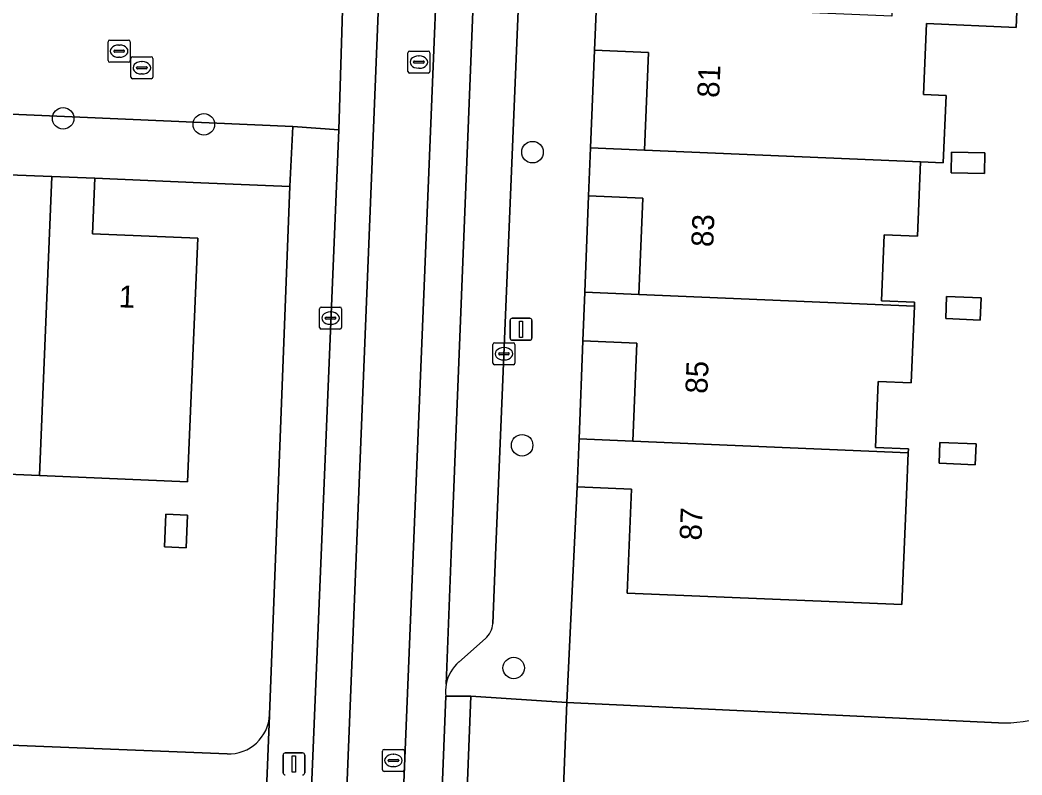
# Model space of a CAD drawing. Extents: x 160786 to 161429, y 386828 to 387485.
# Drawn here: x 161279.33 to 161324.86, y 386954.48 to 386988.79 of the extents above; entities that cross this region are included whole.
import ezdxf

# ---------------------------------------------------------------- set-up
doc = ezdxf.new("R2010")
doc.units = 0
for name, color, linetype in [('IMGEO_Boom', 7, 'Continuous'), ('IMGEO_Erf', 7, 'Continuous'), ('IMGEO_Kolk', 7, 'Continuous'), ('IMGEO_Lichtmast', 7, 'Continuous'), ('IMGEO_Pand', 7, 'Continuous'), ('IMGEO_Pand_nummerreeks', 7, 'Continuous'), ('IMGEO_Parkeervlak_gesloten', 7, 'Continuous'), ('IMGEO_Parkeervlak_open', 7, 'Continuous'), ('IMGEO_Rijbaan_lokaal_gesloten', 7, 'Continuous'), ('IMGEO_Rijbaan_lokaal_open', 7, 'Continuous'), ('IMGEO_Rioolput', 7, 'Continuous'), ('IMGEO_Voetpad_open', 7, 'Continuous')]:
    doc.layers.add(name, color=color, linetype=linetype)

msp = doc.modelspace()

# ---------------------------------------------------------------- linework, layer by layer
at = {"layer": 'IMGEO_Boom'}
for centre in [(161281.285, 386984.318), (161287.679, 386984.048), (161302.615, 386982.783), (161302.143, 386969.462), (161301.76, 386959.34)]:
    msp.add_circle(centre, 0.489, dxfattribs=at)
at = {"layer": 'IMGEO_Erf'}
for points in [[(161324.809, 386993.526), (161324.595, 386988.451), (161320.513, 386988.624), (161320.377, 386985.397), (161321.407, 386985.354), (161321.278, 386982.297), (161320.248, 386982.34), (161320.105, 386978.961), (161318.604, 386979.024), (161318.479, 386976.027), (161319.978, 386975.964), (161319.97, 386975.784), (161319.824, 386972.301), (161318.324, 386972.364), (161318.199, 386969.367), (161319.698, 386969.304), (161319.69, 386969.124), (161319.61, 386967.214), (161319.399, 386962.218), (161306.916, 386962.745), (161307.115, 386967.462), (161304.643, 386967.566), (161304.173, 386957.768), (161323.794, 386956.846)], [(161291.591, 386981.225), (161287.546, 386981.393), (161282.721, 386981.594), (161282.616, 386979.067), (161287.399, 386978.868), (161286.937, 386967.806), (161280.204, 386968.086), (161273.749, 386968.355), (161267.14, 386968.631), (161260.416, 386968.911), (161253.797, 386969.187), (161247.21, 386969.461), (161247.155, 386967.883), (161248.068, 386967.857), (161248.026, 386966.381), (161247.103, 386966.406), (161246.854, 386959.292)], [(161290.663, 386957.219), (161291.591, 386981.225)], [(161248.948, 386957.027), (161288.733, 386955.432)]]:
    msp.add_lwpolyline(points, dxfattribs=at)
for points in [[(161305.254, 386982.981), (161307.705, 386982.878), (161307.893, 386987.316), (161305.433, 386987.42)], [(161321.638, 386981.842), (161321.653, 386982.779), (161323.167, 386982.754), (161323.151, 386981.817)], [(161304.998, 386976.414), (161307.451, 386976.31), (161307.636, 386980.688), (161305.162, 386980.793)], [(161322.961, 386975.15), (161321.394, 386975.216), (161321.436, 386976.225), (161323.003, 386976.159)], [(161304.735, 386969.75), (161307.167, 386969.648), (161307.355, 386974.106), (161304.905, 386974.209)], [(161322.734, 386968.572), (161321.089, 386968.641), (161321.129, 386969.588), (161322.774, 386969.519)], [(161285.891, 386964.838), (161285.954, 386966.328), (161286.939, 386966.287), (161286.875, 386964.796)]]:
    msp.add_lwpolyline(points, close=True, dxfattribs=at)
for centre, radius, start, end in [((161324.056, 386962.441), 5.601, 267.3199, 358.2336), ((161288.804, 386957.291), 1.86, 267.8136, 357.78)]:
    msp.add_arc(centre, radius, start, end, dxfattribs=at)
at = {"layer": 'IMGEO_Kolk'}
for p, q in [((161284.361, 386986.193), (161284.361, 386987.045)), ((161284.436, 386987.119), (161285.288, 386987.119)), ((161284.849, 386986.899), (161284.874, 386986.899)), ((161285.362, 386987.045), (161285.362, 386986.193)), ((161284.62, 386986.613), (161284.62, 386986.625)), ((161285.058, 386986.576), (161284.66, 386986.576)), ((161284.663, 386986.662), (161285.061, 386986.662)), ((161284.872, 386986.339), (161284.847, 386986.339)), ((161285.104, 386986.625), (161285.104, 386986.613)), ((161285.288, 386986.119), (161284.436, 386986.119)), ((161292.936, 386974.814), (161292.936, 386975.666)), ((161293.011, 386975.74), (161293.863, 386975.74)), ((161293.424, 386975.52), (161293.449, 386975.52)), ((161293.937, 386975.666), (161293.937, 386974.814)), ((161293.195, 386975.234), (161293.195, 386975.246)), ((161293.633, 386975.197), (161293.235, 386975.197)), ((161293.238, 386975.283), (161293.636, 386975.283)), ((161293.447, 386974.96), (161293.422, 386974.96)), ((161293.679, 386975.246), (161293.679, 386975.234)), ((161293.863, 386974.74), (161293.011, 386974.74)), ((161300.818, 386973.192), (161300.818, 386974.044)), ((161300.893, 386974.118), (161301.745, 386974.118)), ((161301.819, 386974.044), (161301.819, 386973.192)), ((161301.077, 386973.612), (161301.077, 386973.624)), ((161301.515, 386973.575), (161301.117, 386973.575)), ((161301.12, 386973.661), (161301.518, 386973.661)), ((161301.306, 386973.898), (161301.331, 386973.898)), ((161301.561, 386973.624), (161301.561, 386973.612)), ((161301.745, 386973.118), (161300.893, 386973.118)), ((161301.329, 386973.338), (161301.304, 386973.338))]:
    msp.add_line(p, q, dxfattribs=at)
for points in [[(161284.361, 386986.193), (161284.361, 386987.045)], [(161284.436, 386987.119), (161285.288, 386987.119)], [(161285.362, 386987.045), (161285.362, 386986.193)], [(161285.288, 386986.119), (161284.436, 386986.119)], [(161292.936, 386974.814), (161292.936, 386975.666)], [(161293.011, 386975.74), (161293.863, 386975.74)], [(161293.937, 386975.666), (161293.937, 386974.814)], [(161293.863, 386974.74), (161293.011, 386974.74)], [(161300.818, 386973.192), (161300.818, 386974.044)], [(161300.893, 386974.118), (161301.745, 386974.118)], [(161301.819, 386974.044), (161301.819, 386973.192)], [(161301.745, 386973.118), (161300.893, 386973.118)]]:
    msp.add_lwpolyline(points, dxfattribs=at)
for centre, radius, start, end in [((161284.438, 386987.043), 0.0765, 91.552, 178.448), ((161284.438, 386987.043), 0.0765, 91.552, 178.448), ((161285.286, 386987.043), 0.0765, 1.552, 88.448), ((161285.286, 386987.043), 0.0765, 1.552, 88.448), ((161284.66, 386986.622), 0.0403, 85.8775, 175.7526), ((161284.657, 386986.612), 0.0366, 178.938, 274.7102), ((161285.061, 386986.619), 0.043, 264.8664, 352.4533), ((161285.065, 386986.624), 0.0386, 1.7309, 96.639), ((161284.438, 386986.195), 0.0765, 181.552, 268.448), ((161284.438, 386986.195), 0.0765, 181.552, 268.448), ((161285.286, 386986.195), 0.0765, 271.552, 358.448), ((161285.286, 386986.195), 0.0765, 271.552, 358.448), ((161293.013, 386975.664), 0.0765, 91.552, 178.448), ((161293.013, 386975.664), 0.0765, 91.552, 178.448), ((161293.861, 386975.664), 0.0765, 1.552, 88.448), ((161293.861, 386975.664), 0.0765, 1.552, 88.448), ((161293.235, 386975.243), 0.0403, 85.8775, 175.7526), ((161293.232, 386975.233), 0.0366, 178.938, 274.7102), ((161293.636, 386975.24), 0.043, 264.8664, 352.4533), ((161293.64, 386975.245), 0.0386, 1.7309, 96.639), ((161293.013, 386974.816), 0.0765, 181.552, 268.448), ((161293.013, 386974.816), 0.0765, 181.552, 268.448), ((161293.861, 386974.816), 0.0765, 271.552, 358.448), ((161293.861, 386974.816), 0.0765, 271.552, 358.448), ((161300.895, 386974.042), 0.0765, 91.552, 178.448), ((161300.895, 386974.042), 0.0765, 91.552, 178.448), ((161301.743, 386974.042), 0.0765, 1.552, 88.448), ((161301.743, 386974.042), 0.0765, 1.552, 88.448), ((161301.117, 386973.621), 0.0403, 85.8775, 175.7526), ((161301.114, 386973.611), 0.0366, 178.938, 274.7102), ((161301.518, 386973.618), 0.043, 264.8664, 352.4533), ((161301.522, 386973.623), 0.0386, 1.7309, 96.639), ((161300.895, 386973.194), 0.0765, 181.552, 268.448), ((161300.895, 386973.194), 0.0765, 181.552, 268.448), ((161301.743, 386973.194), 0.0765, 271.552, 358.448), ((161301.743, 386973.194), 0.0765, 271.552, 358.448)]:
    msp.add_arc(centre, radius, start, end, dxfattribs=at)
for centre, major_axis, ratio, start_param, end_param in [((161284.848, 386986.619), (-0.387, 0.002), 0.722429, 4.712389, 7.853982), ((161284.873, 386986.619), (-0.39, 0.002), 0.717154, 1.570796, 4.712389), ((161293.423, 386975.24), (-0.387, 0.002), 0.722429, 4.712389, 7.853982), ((161293.448, 386975.24), (-0.39, 0.002), 0.717154, 1.570796, 4.712389), ((161301.305, 386973.618), (-0.387, 0.002), 0.722429, 4.712389, 7.853982), ((161301.33, 386973.618), (-0.39, 0.002), 0.717154, 1.570796, 4.712389)]:
    msp.add_ellipse(centre, major_axis=major_axis, ratio=ratio, start_param=start_param, end_param=end_param, dxfattribs=at)
at = {"layer": 'IMGEO_Lichtmast'}
for p, q in [((161301.597, 386974.331), (161301.597, 386975.131)), ((161301.597, 386975.131), (161301.597, 386974.331)), ((161301.697, 386975.231), (161302.487, 386975.231)), ((161302.487, 386975.231), (161301.697, 386975.231)), ((161302.587, 386975.131), (161302.587, 386974.331)), ((161302.587, 386974.331), (161302.587, 386975.131)), ((161302.487, 386974.231), (161301.697, 386974.231)), ((161301.697, 386974.231), (161302.487, 386974.231)), ((161291.278, 386954.576), (161291.278, 386955.376)), ((161291.278, 386955.376), (161291.278, 386954.576)), ((161291.378, 386955.476), (161292.168, 386955.476)), ((161292.168, 386955.476), (161291.378, 386955.476)), ((161292.268, 386955.376), (161292.268, 386954.576)), ((161292.268, 386954.576), (161292.268, 386955.376))]:
    msp.add_line(p, q, dxfattribs=at)
for points in [[(161302.017, 386975.106), (161302.167, 386975.106), (161302.167, 386974.356), (161302.017, 386974.356), (161302.017, 386975.106)], [(161291.698, 386955.351), (161291.848, 386955.351), (161291.848, 386954.601), (161291.698, 386954.601), (161291.698, 386955.351)]]:
    msp.add_lwpolyline(points, dxfattribs=at)
for centre, start, end in [((161301.697, 386975.131), 90, 180), ((161301.697, 386975.131), 90, 180), ((161302.487, 386975.131), 0, 90), ((161302.487, 386975.131), 360, 90), ((161301.697, 386974.331), 180, 270), ((161301.697, 386974.331), 180, 270), ((161302.487, 386974.331), 270, 0), ((161302.487, 386974.331), 270, 0), ((161291.378, 386955.376), 90, 180), ((161291.378, 386955.376), 90, 180), ((161292.168, 386955.376), 0, 90), ((161292.168, 386955.376), 360, 90), ((161291.378, 386954.576), 180, 270), ((161291.378, 386954.576), 180, 270), ((161292.168, 386954.576), 270, 0), ((161292.168, 386954.576), 270, 0)]:
    msp.add_arc(centre, 0.1, start, end, dxfattribs=at)
at = {"layer": 'IMGEO_Pand'}
for points in [[(161319.154, 386993.764), (161318.951, 386988.957), (161305.522, 386989.524), (161305.433, 386987.42), (161307.893, 386987.316), (161307.705, 386982.878), (161320.248, 386982.34), (161321.278, 386982.297), (161321.407, 386985.354), (161320.377, 386985.397), (161320.513, 386988.624), (161324.595, 386988.451), (161324.809, 386993.526)], [(161320.248, 386982.34), (161307.705, 386982.878), (161305.254, 386982.981), (161305.162, 386980.793), (161307.636, 386980.688), (161307.451, 386976.31), (161319.97, 386975.784), (161319.978, 386975.964), (161318.479, 386976.027), (161318.604, 386979.024), (161320.105, 386978.961)], [(161321.638, 386981.842), (161323.151, 386981.817), (161323.167, 386982.754), (161321.653, 386982.779)], [(161278.822, 386981.757), (161278.719, 386979.285), (161274.212, 386979.473), (161273.749, 386968.355), (161280.204, 386968.086), (161280.77, 386981.676)], [(161280.77, 386981.676), (161280.204, 386968.086), (161286.937, 386967.806), (161287.399, 386978.868), (161282.616, 386979.067), (161282.721, 386981.594)], [(161319.97, 386975.784), (161307.451, 386976.31), (161304.998, 386976.414), (161304.905, 386974.209), (161307.355, 386974.106), (161307.167, 386969.648), (161319.69, 386969.124), (161319.698, 386969.304), (161318.199, 386969.367), (161318.324, 386972.364), (161319.824, 386972.301)], [(161321.394, 386975.216), (161322.961, 386975.15), (161323.003, 386976.159), (161321.436, 386976.225)], [(161304.643, 386967.566), (161307.115, 386967.462), (161306.916, 386962.745), (161319.399, 386962.218), (161319.61, 386967.214), (161319.69, 386969.124), (161307.167, 386969.648), (161304.735, 386969.75)], [(161321.089, 386968.641), (161322.734, 386968.572), (161322.774, 386969.519), (161321.129, 386969.588)], [(161285.891, 386964.838), (161286.875, 386964.796), (161286.939, 386966.287), (161285.954, 386966.328)]]:
    msp.add_lwpolyline(points, close=True, dxfattribs=at)
at = {"layer": 'IMGEO_Parkeervlak_gesloten'}
for points in [[(161301.348, 387024.011), (161301.03, 387016.276), (161300.266, 386998.149), (161300.177, 386996.031), (161298.922, 386964.506), (161298.691, 386958.606)], [(161300.809, 386961.353), (161300.937, 386964.453), (161302.11, 386992.866)], [(161299.274, 386959.61), (161300.472, 386960.672)]]:
    msp.add_lwpolyline(points, dxfattribs=at)
for centre, radius, start, end in [((161299.826, 386961.415), 0.985, 310.9729, 356.3691), ((161300.442, 386958.261), 1.785, 130.8749, 168.8396)]:
    msp.add_arc(centre, radius, start, end, dxfattribs=at)
at = {"layer": 'IMGEO_Parkeervlak_open'}
msp.add_lwpolyline([(161278.822, 386981.757), (161280.77, 386981.676), (161282.721, 386981.594), (161287.546, 386981.393), (161291.591, 386981.225), (161291.727, 386983.944), (161185.206, 386988.619)], dxfattribs=at)
at = {"layer": 'IMGEO_Rijbaan_lokaal_gesloten'}
for points in [[(161295.615, 386998.468), (161296.227, 387004.228), (161298.285, 387055.038), (161296.641, 387055.12), (161296.047, 387040.014), (161295.788, 387033.414), (161294.936, 387011.744), (161294.673, 387005.041), (161294.475, 387000), (161293.996, 386989.734), (161293.806, 386983.797), (161290.641, 386907.552)], [(161294.661, 386902.681), (161299.353, 387017.413), (161300.938, 387054.844), (161298.285, 387055.038), (161296.227, 387004.228), (161295.615, 386998.468)], [(161298.691, 386958.606), (161298.922, 386964.506), (161300.177, 386996.031), (161300.266, 386998.149), (161301.03, 387016.276), (161301.348, 387024.011), (161301.576, 387029.9), (161301.584, 387030.091), (161301.604, 387030.255), (161301.823, 387036.16), (161302.586, 387054.794), (161300.938, 387054.844), (161299.353, 387017.413), (161294.661, 386902.681)], [(161292.315, 386907.717), (161295.632, 386989.894), (161295.454, 386994.199)], [(161295.454, 386994.199), (161295.632, 386989.894), (161292.315, 386907.717)], [(161298.441, 386951.94), (161298.669, 386958.063)]]:
    msp.add_lwpolyline(points, dxfattribs=at)
msp.add_arc((161300.426, 386958.264), 1.768, 168.84, 186.5198, dxfattribs=at)
at = {"layer": 'IMGEO_Rijbaan_lokaal_open'}
for points in [[(161185.206, 386988.619), (161291.727, 386983.944), (161293.806, 386983.797), (161293.996, 386989.734), (161290.499, 386989.812), (161290.302, 386989.816), (161282.675, 386990.119), (161282.51, 386990.128), (161279.738, 386990.275), (161279.442, 386990.286), (161250.219, 386991.326)], [(161323.794, 386956.846), (161304.173, 386957.768), (161304.054, 386954.684), (161303.879, 386950.146), (161303.85, 386949.393), (161307.152, 386949.254), (161318.382, 386948.782), (161319.921, 386948.717), (161322.258, 386948.619), (161325.088, 386948.483), (161336.218, 386948.015), (161337.757, 386947.95), (161340.094, 386947.852), (161343.018, 386947.75), (161354.204, 386947.279), (161355.743, 386947.214), (161358.08, 386947.116), (161361.02, 386947.066), (161370.046, 386946.686), (161370.161, 386949.634), (161370.282, 386952.721), (161370.403, 386955.808)]]:
    msp.add_lwpolyline(points, dxfattribs=at)
msp.add_arc((161324.056, 386962.441), 5.601, 267.3199, 358.2336, dxfattribs=at)
at = {"layer": 'IMGEO_Rioolput'}
for p, q in [((161283.329, 386986.947), (161283.329, 386987.799)), ((161283.404, 386987.873), (161284.256, 386987.873)), ((161284.33, 386987.799), (161284.33, 386986.947)), ((161283.588, 386987.367), (161283.588, 386987.379)), ((161284.026, 386987.33), (161283.628, 386987.33)), ((161283.631, 386987.416), (161284.029, 386987.416)), ((161283.817, 386987.653), (161283.842, 386987.653)), ((161284.072, 386987.379), (161284.072, 386987.367)), ((161296.952, 386986.452), (161296.952, 386987.304)), ((161297.027, 386987.378), (161297.879, 386987.378)), ((161297.953, 386987.304), (161297.953, 386986.452)), ((161284.256, 386986.873), (161283.404, 386986.873)), ((161283.84, 386987.093), (161283.815, 386987.093)), ((161297.211, 386986.872), (161297.211, 386986.884)), ((161297.649, 386986.835), (161297.251, 386986.835)), ((161297.254, 386986.921), (161297.652, 386986.921)), ((161297.44, 386987.158), (161297.465, 386987.158)), ((161297.695, 386986.884), (161297.695, 386986.872)), ((161297.879, 386986.378), (161297.027, 386986.378)), ((161297.463, 386986.598), (161297.438, 386986.598)), ((161295.793, 386954.71), (161295.793, 386955.562)), ((161295.868, 386955.636), (161296.72, 386955.636)), ((161296.281, 386955.416), (161296.306, 386955.416)), ((161296.794, 386955.562), (161296.794, 386954.71)), ((161296.052, 386955.13), (161296.052, 386955.142)), ((161296.49, 386955.093), (161296.092, 386955.093)), ((161296.095, 386955.179), (161296.493, 386955.179)), ((161296.536, 386955.142), (161296.536, 386955.13)), ((161296.72, 386954.636), (161295.868, 386954.636)), ((161296.304, 386954.856), (161296.279, 386954.856))]:
    msp.add_line(p, q, dxfattribs=at)
for points in [[(161283.329, 386986.947), (161283.329, 386987.799)], [(161283.404, 386987.873), (161284.256, 386987.873)], [(161284.33, 386987.799), (161284.33, 386986.947)], [(161296.952, 386986.452), (161296.952, 386987.304)], [(161297.027, 386987.378), (161297.879, 386987.378)], [(161297.953, 386987.304), (161297.953, 386986.452)], [(161284.256, 386986.873), (161283.404, 386986.873)], [(161297.879, 386986.378), (161297.027, 386986.378)], [(161295.793, 386954.71), (161295.793, 386955.562)], [(161295.868, 386955.636), (161296.72, 386955.636)], [(161296.794, 386955.562), (161296.794, 386954.71)], [(161296.72, 386954.636), (161295.868, 386954.636)]]:
    msp.add_lwpolyline(points, dxfattribs=at)
for centre, radius, start, end in [((161283.406, 386987.797), 0.0765, 91.552, 178.448), ((161283.406, 386987.797), 0.0765, 91.552, 178.448), ((161284.254, 386987.797), 0.0765, 1.552, 88.448), ((161284.254, 386987.797), 0.0765, 1.552, 88.448), ((161283.628, 386987.376), 0.0403, 85.8775, 175.7526), ((161283.625, 386987.366), 0.0366, 178.938, 274.7102), ((161284.029, 386987.373), 0.043, 264.8664, 352.4533), ((161284.033, 386987.378), 0.0386, 1.7309, 96.639), ((161297.029, 386987.302), 0.0765, 91.552, 178.448), ((161297.029, 386987.302), 0.0765, 91.552, 178.448), ((161297.877, 386987.302), 0.0765, 1.552, 88.448), ((161297.877, 386987.302), 0.0765, 1.552, 88.448), ((161283.406, 386986.949), 0.0765, 181.552, 268.448), ((161283.406, 386986.949), 0.0765, 181.552, 268.448), ((161284.254, 386986.949), 0.0765, 271.552, 358.448), ((161284.254, 386986.949), 0.0765, 271.552, 358.448), ((161297.251, 386986.881), 0.0403, 85.8775, 175.7526), ((161297.248, 386986.871), 0.0366, 178.938, 274.7102), ((161297.652, 386986.878), 0.043, 264.8664, 352.4533), ((161297.656, 386986.883), 0.0386, 1.7309, 96.639), ((161297.029, 386986.454), 0.0765, 181.552, 268.448), ((161297.029, 386986.454), 0.0765, 181.552, 268.448), ((161297.877, 386986.454), 0.0765, 271.552, 358.448), ((161297.877, 386986.454), 0.0765, 271.552, 358.448), ((161295.87, 386955.56), 0.0765, 91.552, 178.448), ((161295.87, 386955.56), 0.0765, 91.552, 178.448), ((161296.718, 386955.56), 0.0765, 1.552, 88.448), ((161296.718, 386955.56), 0.0765, 1.552, 88.448), ((161296.092, 386955.139), 0.0403, 85.8775, 175.7526), ((161296.089, 386955.129), 0.0366, 178.938, 274.7102), ((161296.493, 386955.136), 0.043, 264.8664, 352.4533), ((161296.497, 386955.141), 0.0386, 1.7309, 96.639), ((161295.87, 386954.712), 0.0765, 181.552, 268.448), ((161295.87, 386954.712), 0.0765, 181.552, 268.448), ((161296.718, 386954.712), 0.0765, 271.552, 358.448), ((161296.718, 386954.712), 0.0765, 271.552, 358.448)]:
    msp.add_arc(centre, radius, start, end, dxfattribs=at)
for centre, major_axis, ratio, start_param, end_param in [((161283.816, 386987.373), (-0.387, 0.002), 0.722429, 4.712389, 7.853982), ((161283.841, 386987.373), (-0.39, 0.002), 0.717154, 1.570796, 4.712389), ((161297.439, 386986.878), (-0.387, 0.002), 0.722429, 4.712389, 7.853982), ((161297.464, 386986.878), (-0.39, 0.002), 0.717154, 1.570796, 4.712389), ((161296.28, 386955.136), (-0.387, 0.002), 0.722429, 4.712389, 7.853982), ((161296.305, 386955.136), (-0.39, 0.002), 0.717154, 1.570796, 4.712389)]:
    msp.add_ellipse(centre, major_axis=major_axis, ratio=ratio, start_param=start_param, end_param=end_param, dxfattribs=at)
at = {"layer": 'IMGEO_Voetpad_open'}
for points in [[(161304.643, 386967.566), (161304.735, 386969.75), (161304.905, 386974.209), (161304.998, 386976.414), (161305.162, 386980.793), (161305.254, 386982.981), (161305.433, 386987.42), (161305.522, 386989.524), (161305.942, 387000), (161305.991, 387001.219), (161306.231, 387007.346), (161306.763, 387021.339), (161306.892, 387024.216), (161307.145, 387029.702), (161307.574, 387039.583), (161307.653, 387041.703), (161307.825, 387046.186), (161307.903, 387048.288), (161308.114, 387052.774), (161308.193, 387054.899), (161308.395, 387059.411), (161308.47, 387061.416), (161308.913, 387072.289)], [(161300.755, 386994.599), (161301.897, 386993.524), (161302.11, 386992.866), (161300.937, 386964.453), (161300.809, 386961.353)], [(161298.669, 386958.063), (161299.805, 386958.056), (161304.173, 386957.768), (161304.643, 386967.566)], [(161300.472, 386960.672), (161299.274, 386959.61)], [(161302.493, 386917.433), (161302.982, 386929.236), (161303.238, 386935.299), (161303.59, 386943.404), (161303.85, 386949.393), (161303.879, 386950.146), (161304.054, 386954.684), (161304.173, 386957.768), (161299.805, 386958.056), (161299.575, 386951.886), (161298.441, 386951.94)], [(161290.386, 386950.426), (161290.668, 386957.173), (161290.663, 386957.219)], [(161288.733, 386955.432), (161248.948, 386957.027)]]:
    msp.add_lwpolyline(points, dxfattribs=at)
for points in [[(161293.806, 386983.797), (161291.727, 386983.944), (161291.591, 386981.225), (161290.663, 386957.219), (161290.668, 386957.173), (161290.386, 386950.426), (161289.921, 386939.02), (161288.941, 386914.885), (161288.581, 386906.034), (161288.788, 386902.201), (161289.271, 386902.937), (161289.686, 386903.713), (161290.03, 386904.523), (161290.3, 386905.361), (161290.494, 386906.22), (161290.611, 386907.092), (161290.641, 386907.552)], [(161298.441, 386951.94), (161299.575, 386951.886), (161299.805, 386958.056), (161298.669, 386958.063)]]:
    msp.add_lwpolyline(points, close=True, dxfattribs=at)
for centre, radius, start, end in [((161299.826, 386961.415), 0.985, 310.9729, 356.3691), ((161300.442, 386958.261), 1.785, 130.8749, 168.8396), ((161300.426, 386958.264), 1.768, 168.84, 186.5198), ((161288.804, 386957.291), 1.86, 267.8136, 357.78)]:
    msp.add_arc(centre, radius, start, end, dxfattribs=at)

# ---------------------------------------------------------------- texts
at = {"layer": 'IMGEO_Pand_nummerreeks'}
for s, rotation, p in [('81', 87.7113, (161311.099, 386985.242)), ('83', 87.7141, (161310.826, 386978.459)), ('1', 357.6246, (161283.791, 386975.735)), ('85', 87.7141, (161310.559, 386971.79)), ('87', 87.7113, (161310.294, 386965.123))]:
    msp.add_text(s, height=1, rotation=rotation, dxfattribs=at).set_placement(p)

doc.saveas('drawing.dxf')
